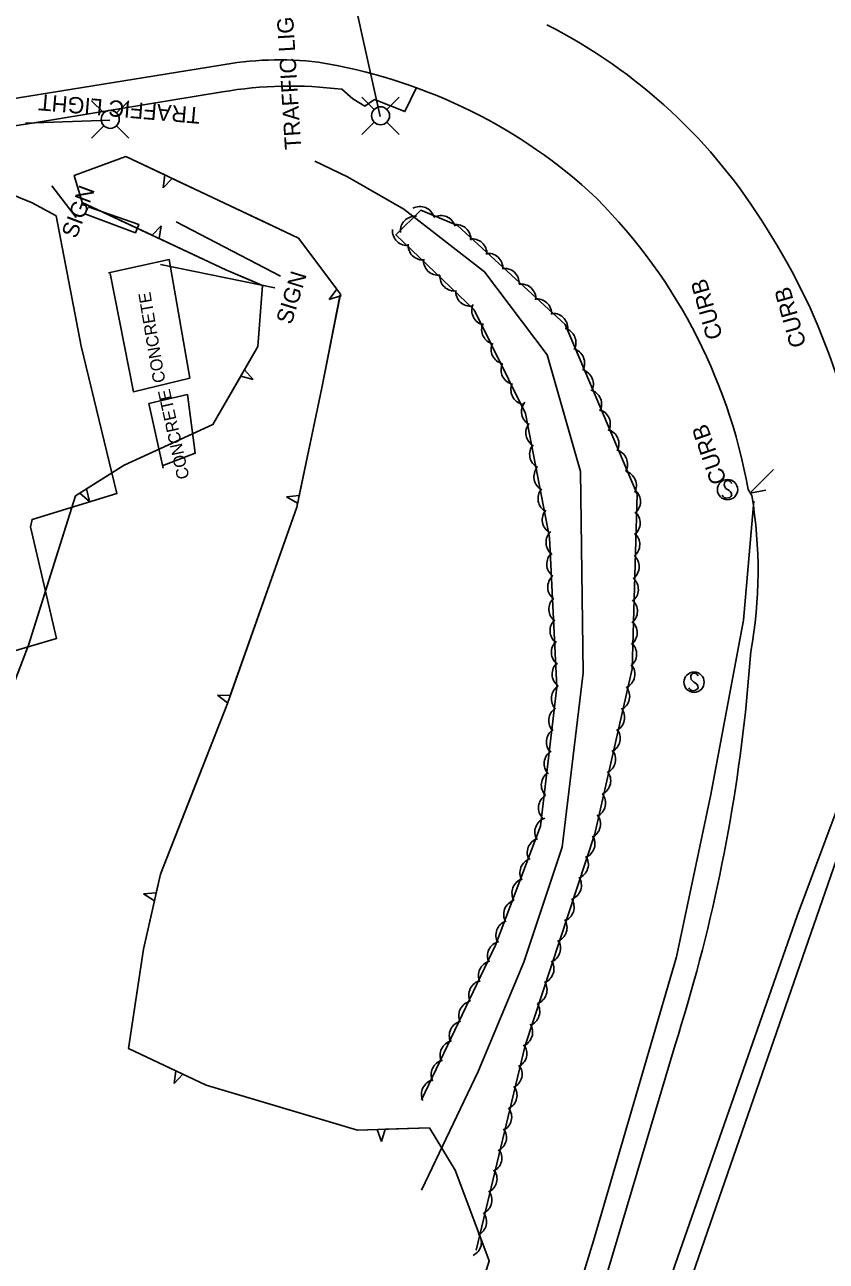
# Model space of a CAD drawing. Extents: x 978516 to 993312, y 1836504 to 1846212.
# Drawn here: x 981014.1 to 981210.9, y 1842091.9 to 1842395.6 of the extents above; entities that cross this region are included whole.
import ezdxf

# ---------------------------------------------------------------- set-up
doc = ezdxf.new("R2010")
doc.units = 0
for name, color, linetype in [('S_CURB', 7, 'Continuous'), ('S_CURB_ANNOT', 7, 'Continuous'), ('S_EDGE_PAVEMENT', 7, 'Continuous'), ('S_MISC_STRUCTURES', 7, 'Continuous'), ('S_MISC_STRUCTURES_ANNOT', 7, 'Continuous'), ('S_PARKING', 7, 'Continuous'), ('S_SHOULDER', 7, 'Continuous'), ('S_SIDEWALK', 7, 'Continuous'), ('S_SIGN', 7, 'Continuous'), ('S_SIGN_ANNOT', 7, 'Continuous'), ('S_STREAM', 7, 'Continuous'), ('S_TRAFFIC_SIGNAL_ANNOT', 7, 'Continuous'), ('S_TREE', 7, 'Continuous'), ('S_UTILITY_POLE', 7, 'Continuous')]:
    doc.layers.add(name, color=color, linetype=linetype)

msp = doc.modelspace()

# ---------------------------------------------------------------- linework, layer by layer
at = {"layer": 'S_CURB'}
for points in [[(981192.42, 1842280.88), (981197.95, 1842286.38)], [(981192.15, 1842280.53), (981196.06, 1842281.28)]]:
    msp.add_lwpolyline(points, dxfattribs=at)
at = {"layer": 'S_EDGE_PAVEMENT'}
for points in [[(981061.73, 1842385.56), (980960.69, 1842369.31), (980872.65, 1842355.57)], [(981192.6, 1842279.98), (981191.68, 1842281.44)], [(981192.35, 1842241.66), (981191.32, 1842229.5)], [(981014.37, 1841572.79), (981057.8, 1841715.29), (981097.19, 1841844.27), (981157.62, 1842041.34), (981173.79, 1842091.11), (981203.77, 1842176.79), (981217.59, 1842213.74), (981222.6, 1842226.65), (981222.63, 1842226.49)], [(981173.77, 1842145.09), (981151.31, 1842069.5), (981114.63, 1841948.75), (981051.23, 1841741.77), (981003.84, 1841586.02)]]:
    msp.add_lwpolyline(points, dxfattribs=at)
for centre, major_axis, ratio, start_param, end_param in [((981081.72, 1842276.9), (-118.45, 63.11), 0.992955, 4.174876, 4.729961), ((981075.48, 1842343.59), (-58.13, -1.76), 0.745894, 4.506057, 4.92852), ((981066.91, 1842258.99), (-95.28, 87.7), 0.992512, 4.726346, 5.303357), ((981059.96, 1842257.73), (23.66, 132.26), 0.995563, 5.066015, 5.695842), ((981063, 1842260.52), (126.64, -95.25), 0.997133, 0.714066, 1.214392), ((981081.58, 1842261.74), (85.97, -72.77), 0.998294, 0.523825, 0.866074), ((980776.16, 1842271.75), (416.39, -27.63), 0.999566, 6.040945, 6.248002)]:
    msp.add_ellipse(centre, major_axis=major_axis, ratio=ratio, start_param=start_param, end_param=end_param, dxfattribs=at)
at = {"layer": 'S_MISC_STRUCTURES'}
for points in [[(981035.03, 1842334.48), (981040.75, 1842305.48), (981054.57, 1842308.84), (981049.57, 1842337.94), (981034.67, 1842334.65)], [(981048.04, 1842286.71), (981044.51, 1842302.55), (981054.03, 1842304.77), (981055.93, 1842290.38), (981047.78, 1842287.32)]]:
    msp.add_lwpolyline(points, dxfattribs=at)
at = {"layer": 'S_PARKING'}
msp.add_lwpolyline([(980941.39, 1842365.84), (980946.08, 1842356.25), (980955.26, 1842353.92), (980963.31, 1842353.09), (980992.89, 1842361.26), (981015.88, 1842351.84), (981021.81, 1842348.65), (981027.93, 1842316.64), (981036.71, 1842280.45), (981015.89, 1842274.12), (981015.46, 1842272.33), (981021.88, 1842244.9), (980993.46, 1842236.56)], dxfattribs=at)
at = {"layer": 'S_SHOULDER'}
for points in [[(981019.14, 1841574.64), (981079.67, 1841773.03), (981127.73, 1841931.98), (981161.06, 1842039.75), (981204.39, 1842164.69), (981218.86, 1842206.37), (981253.66, 1842283.78), (981282.55, 1842338.92), (981281.86, 1842348.5)], [(981193.07, 1842278.59), (981190.56, 1842249.41), (981182.5, 1842206.59), (981174.1, 1842166.7), (981153.73, 1842096.99), (981134.37, 1842033.95), (981097.76, 1841914.59)]]:
    msp.add_lwpolyline(points, dxfattribs=at)
at = {"layer": 'S_SIDEWALK'}
for points in [[(981062.6, 1842379.11), (981016.38, 1842371.53), (980945.77, 1842360.63), (980946.04, 1842356.94)], [(981110.19, 1842380.01), (981107.41, 1842374.27), (981099.96, 1842377.24), (981097.55, 1842375.62), (981094.67, 1842377.39), (981091.92, 1842379.75)]]:
    msp.add_lwpolyline(points, dxfattribs=at)
msp.add_ellipse((981079.5, 1842282.75), major_axis=(-97.98, 8.41), ratio=0.994409, start_param=4.670916, end_param=4.970261, dxfattribs=at)
at = {"layer": 'S_SIGN'}
for points in [[(981020.69, 1842356.02), (981026.71, 1842348.25)], [(981029.63, 1842350.85), (981042.06, 1842346.55), (981041.24, 1842344.51), (981028.81, 1842349.13), (981029.52, 1842350.62)], [(981076.89, 1842333.88), (981051.24, 1842347.21)], [(981047.43, 1842336.71), (981075.51, 1842331)]]:
    msp.add_lwpolyline(points, dxfattribs=at)
for centre in [(981186.65, 1842281.43), (981178.42, 1842234.14)]:
    msp.add_circle(centre, 2.49, dxfattribs=at)
for centre, radius, start, end in [((981187.34, 1842282.76), 1.5, 167.1196, 241.9813), ((981186.73, 1842282.7), 0.95, 16.5258, 156.8957), ((981186.5, 1842280.61), 1.28, 204.641, 335.359), ((981186.24, 1842280.09), 1.4, 358.6529, 73.7063), ((981178.49, 1842235.41), 0.95, 16.5258, 156.8957), ((981179.1, 1842235.47), 1.5, 167.1196, 241.9813), ((981178, 1842232.8), 1.4, 358.6529, 73.7063), ((981178.26, 1842233.32), 1.28, 204.641, 335.359)]:
    msp.add_arc(centre, radius, start, end, dxfattribs=at)
at = {"layer": 'S_STREAM'}
msp.add_lwpolyline([(981085.32, 1842362.1), (981093.35, 1842358.27), (981107.18, 1842350.28), (981126.94, 1842334.89), (981142.36, 1842314.51), (981150.53, 1842285.87), (981151.22, 1842236.48), (981146.01, 1842193.66), (981136.58, 1842165.4), (981125.38, 1842138.53), (981111.49, 1842109.42)], dxfattribs=at)
at = {"layer": 'S_TREE'}
for p, q in [((981048.5, 1842358.71), (981048.07, 1842355.59)), ((981048.07, 1842355.59), (981050.27, 1842357.87)), ((981047.53, 1842346.2), (981045.34, 1842343.92)), ((981047.11, 1842343.08), (981047.53, 1842346.2)), ((981090.69, 1842330.65), (981088.85, 1842328.1)), ((981088.85, 1842328.1), (981091.86, 1842329.08)), ((981067.13, 1842309.32), (981070.13, 1842308.52)), ((981070.13, 1842308.52), (981068.04, 1842310.89)), ((981027.61, 1842280.56), (981030.01, 1842278.55)), ((981030.01, 1842278.55), (981029.27, 1842281.62)), ((981081.46, 1842280), (981078.34, 1842279.69)), ((981078.34, 1842279.69), (981081.06, 1842278.08)), ((981064.54, 1842230.89), (981061.4, 1842231)), ((981061.4, 1842231), (981063.89, 1842229.04)), ((981046.37, 1842182.39), (981043.24, 1842182.15)), ((981043.24, 1842182.15), (981045.94, 1842180.49)), ((981051.15, 1842138.73), (981050.72, 1842135.62)), ((981050.72, 1842135.62), (981052.92, 1842137.9)), ((981100.61, 1842124.29), (981101.63, 1842121.32)), ((981101.63, 1842121.32), (981102.56, 1842124.35))]:
    msp.add_line(p, q, dxfattribs=at)
for points in [[(981000.3, 1842204.97), (981015.01, 1842243.22), (981026.53, 1842279.88), (981038.46, 1842287.48), (981060.29, 1842297.42), (981071.3, 1842316.56), (981072.44, 1842331.6), (981063.41, 1842335.43), (981028.17, 1842351.98), (981026.22, 1842358.6), (981038.91, 1842363.23), (981081.32, 1842343.22), (981091.58, 1842329.46), (981087.07, 1842306.81), (981080.86, 1842277.13), (981063.86, 1842228.95), (981047.41, 1842187.04), (981043.27, 1842168.59), (981039.52, 1842144.22), (981058.64, 1842135.2), (981095.76, 1842124.15), (981113.44, 1842124.68), (981119.75, 1842114.3), (981128.1, 1842092.08), (981114.88, 1842049.21)], [(981026.47, 1842357.74), (981026.22, 1842358.6), (981038.91, 1842363.23), (981048.5, 1842358.71)], [(981045.34, 1842343.92), (981028.17, 1842351.98), (981026.47, 1842357.74)], [(981050.27, 1842357.87), (981072.88, 1842347.2)], [(981111.52, 1842131.56), (981129.65, 1842169.55), (981140.69, 1842198.75), (981144.7, 1842232.92), (981142.91, 1842269.7), (981137.05, 1842300.12), (981124.46, 1842325.57), (981105.23, 1842344), (981111.36, 1842350.06), (981120.36, 1842346.29), (981146.74, 1842321.98), (981164.43, 1842280.31), (981163.21, 1842237.41), (981154.06, 1842196.93), (981136.94, 1842144.9), (981124.91, 1842094.66)], [(981072.88, 1842347.2), (981081.32, 1842343.22), (981090.69, 1842330.65)], [(981069.83, 1842332.71), (981063.41, 1842335.43), (981047.11, 1842343.08)], [(981068.04, 1842310.89), (981071.3, 1842316.56), (981072.44, 1842331.6), (981069.83, 1842332.71)], [(981091.48, 1842328.99), (981087.07, 1842306.81), (981086.58, 1842304.47)], [(981051.16, 1842293.26), (981060.29, 1842297.42), (981067.13, 1842309.32)], [(981086.58, 1842304.47), (981081.46, 1842280)], [(981029.27, 1842281.62), (981038.46, 1842287.48), (981051.16, 1842293.26)], [(981019.44, 1842257.31), (981026.53, 1842279.88), (981027.61, 1842280.56)], [(981081.06, 1842278.08), (981080.86, 1842277.13), (981072.86, 1842254.47)], [(981011.39, 1842233.79), (981015.01, 1842243.22), (981019.44, 1842257.31)], [(981072.86, 1842254.47), (981064.54, 1842230.89)], [(981063.89, 1842229.04), (981063.86, 1842228.95), (981054.77, 1842205.8)], [(981054.77, 1842205.8), (981047.41, 1842187.04), (981046.37, 1842182.39)], [(981045.94, 1842180.49), (981043.27, 1842168.59), (981041.35, 1842156.12)], [(981041.35, 1842156.12), (981039.52, 1842144.22), (981051.15, 1842138.73)], [(981052.92, 1842137.9), (981058.64, 1842135.2), (981076.51, 1842129.88)], [(981076.51, 1842129.88), (981095.76, 1842124.15), (981100.61, 1842124.29)], [(981102.56, 1842124.35), (981113.44, 1842124.68), (981119.75, 1842114.3), (981120.41, 1842112.56)], [(981120.41, 1842112.56), (981128.1, 1842092.08), (981127.18, 1842089.09)]]:
    msp.add_lwpolyline(points, dxfattribs=at)
for centre, major_axis, ratio, start_param, end_param in [((981109.92, 1842344.94), (1.16, -3.45), 0.995412, 2.709386, 4.482587), ((981111.1, 1842347.32), (0.33, 3.63), 0.995679, 5.092614, 6.865815), ((981116.27, 1842345.11), (0.33, 3.63), 0.995679, 5.092614, 6.865815), ((981119.98, 1842342.92), (-0.66, 3.58), 0.998364, 4.470607, 6.243808), ((981107.98, 1842345.05), (-1.38, -3.37), 0.991864, 5.023544, 6.796744), ((981123.91, 1842339.4), (-0.66, 3.58), 0.998364, 4.470607, 6.243808), ((981111.82, 1842341.47), (-1.38, -3.37), 0.991864, 5.023544, 6.796744), ((981127.84, 1842335.83), (-0.66, 3.58), 0.998364, 4.470607, 6.243808), ((981115.59, 1842337.75), (-1.38, -3.37), 0.991864, 5.023544, 6.796744), ((981119.62, 1842333.84), (-1.38, -3.37), 0.991864, 5.023544, 6.796744), ((981131.83, 1842332.14), (-0.66, 3.58), 0.998364, 4.470607, 6.243808), ((981123.52, 1842330.1), (-1.38, -3.37), 0.991864, 5.023544, 6.796744), ((981135.96, 1842328.29), (-0.66, 3.58), 0.998364, 4.470607, 6.243808), ((981139.83, 1842324.63), (-0.66, 3.58), 0.998364, 4.470607, 6.243808), ((981127.49, 1842325.43), (-0.12, -3.64), 0.99779, 4.318351, 6.091551), ((981143.77, 1842321.1), (-0.66, 3.58), 0.998364, 4.470607, 6.243808), ((981129.9, 1842320.73), (-0.12, -3.64), 0.99779, 4.318351, 6.091551), ((981145.78, 1842317.54), (-0.14, 3.64), 0.997945, 4.188296, 5.961496), ((981132.2, 1842315.92), (-0.12, -3.64), 0.99779, 4.318351, 6.091551), ((981147.9, 1842312.53), (-0.14, 3.64), 0.997945, 4.188296, 5.961496), ((981134.67, 1842310.85), (-0.12, -3.64), 0.99779, 4.318351, 6.091551), ((981150.08, 1842307.32), (-0.14, 3.64), 0.997945, 4.188296, 5.961496), ((981137.08, 1842305.97), (-0.12, -3.64), 0.99779, 4.318351, 6.091551), ((981152.09, 1842302.39), (-0.14, 3.64), 0.997945, 4.188296, 5.961496), ((981139.67, 1842300.55), (-1.1, -3.47), 0.997415, 4.324844, 6.098044), ((981154.22, 1842297.55), (-0.14, 3.64), 0.997945, 4.188296, 5.961496), ((981140.74, 1842295.38), (-1.1, -3.47), 0.997415, 4.324844, 6.098044), ((981156.33, 1842292.69), (-0.14, 3.64), 0.997945, 4.188296, 5.961496), ((981141.68, 1842290.13), (-1.1, -3.47), 0.997415, 4.324844, 6.098044), ((981158.45, 1842287.68), (-0.14, 3.64), 0.997945, 4.188296, 5.961496), ((981142.72, 1842284.59), (-1.1, -3.47), 0.997415, 4.324844, 6.098044), ((981160.63, 1842282.47), (-0.14, 3.64), 0.997945, 4.188296, 5.961496), ((981143.74, 1842279.24), (-1.1, -3.47), 0.997415, 4.324844, 6.098044), ((981161.65, 1842278.52), (2.65, 2.5), 0.99594, 4.614072, 6.387272), ((981144.78, 1842274.05), (-1.1, -3.47), 0.997415, 4.324844, 6.098044), ((981161.57, 1842273.25), (2.65, 2.5), 0.99594, 4.614072, 6.387272), ((981145.71, 1842268.47), (-1.08, -3.48), 0.9977, 4.175445, 5.948646), ((981161.46, 1842267.96), (2.65, 2.5), 0.99594, 4.614072, 6.387272), ((981145.89, 1842263.14), (-1.08, -3.48), 0.9977, 4.175445, 5.948646), ((981161.3, 1842262.53), (2.65, 2.5), 0.99594, 4.614072, 6.387272), ((981146.13, 1842257.49), (-1.08, -3.48), 0.9977, 4.175445, 5.948646), ((981161.11, 1842256.9), (2.65, 2.5), 0.99594, 4.614072, 6.387272), ((981146.39, 1842252.06), (-1.08, -3.48), 0.9977, 4.175445, 5.948646), ((981160.89, 1842251.58), (2.65, 2.5), 0.99594, 4.614072, 6.387272), ((981146.69, 1842246.77), (-1.08, -3.48), 0.9977, 4.175445, 5.948646), ((981160.81, 1842246.31), (2.65, 2.5), 0.99594, 4.614072, 6.387272), ((981147.02, 1842241.49), (-1.08, -3.48), 0.9977, 4.175445, 5.948646), ((981160.69, 1842241.01), (2.65, 2.5), 0.99594, 4.614072, 6.387272), ((981147.2, 1842236.16), (-1.08, -3.48), 0.9977, 4.175445, 5.948646), ((981160.24, 1842236.14), (3.46, 1.14), 0.992809, 4.858619, 6.63182), ((981147.01, 1842230.11), (-1.81, -3.16), 0.997669, 4.22991, 6.00311), ((981158.97, 1842230.66), (3.46, 1.14), 0.992809, 4.858619, 6.63182), ((981146.37, 1842224.7), (-1.81, -3.16), 0.997669, 4.22991, 6.00311), ((981157.72, 1842225.5), (3.46, 1.14), 0.992809, 4.858619, 6.63182), ((981145.79, 1842219.43), (-1.81, -3.16), 0.997669, 4.22991, 6.00311), ((981156.64, 1842220.36), (3.46, 1.14), 0.992809, 4.858619, 6.63182), ((981145.25, 1842214.18), (-1.81, -3.16), 0.997669, 4.22991, 6.00311), ((981155.51, 1842215.21), (3.46, 1.14), 0.992809, 4.858619, 6.63182), ((981144.55, 1842208.89), (-1.81, -3.16), 0.997669, 4.22991, 6.00311), ((981154.31, 1842209.93), (3.46, 1.14), 0.992809, 4.858619, 6.63182), ((981143.86, 1842203.29), (-1.81, -3.16), 0.997669, 4.22991, 6.00311), ((981153.04, 1842204.46), (3.46, 1.14), 0.992809, 4.858619, 6.63182), ((981142.94, 1842197.3), (-2.06, -3), 0.9982, 4.066401, 5.839602), ((981151.8, 1842199.3), (3.46, 1.14), 0.992809, 4.858619, 6.63182), ((981141.1, 1842192.32), (-2.06, -3), 0.9982, 4.066401, 5.839602), ((981150.46, 1842194.49), (1.86, 3.13), 0.998154, 4.043595, 5.816795), ((981139.3, 1842187.36), (-2.06, -3), 0.9982, 4.066401, 5.839602), ((981148.84, 1842189.44), (1.86, 3.13), 0.998154, 4.043595, 5.816795), ((981137.34, 1842182.39), (-2.06, -3), 0.9982, 4.066401, 5.839602), ((981147.13, 1842184.27), (1.86, 3.13), 0.998154, 4.043595, 5.816795), ((981135.31, 1842177.12), (-2.06, -3), 0.9982, 4.066401, 5.839602), ((981145.33, 1842178.92), (1.86, 3.13), 0.998154, 4.043595, 5.816795), ((981133.39, 1842172.03), (-2.06, -3), 0.9982, 4.066401, 5.839602), ((981143.6, 1842173.87), (1.86, 3.13), 0.998154, 4.043595, 5.816795), ((981131.33, 1842166.91), (-2.84, -2.28), 0.998073, 4.274751, 6.047952), ((981142.02, 1842168.83), (1.86, 3.13), 0.998154, 4.043595, 5.816795), ((981129.12, 1842162.11), (-2.84, -2.28), 0.998073, 4.274751, 6.047952), ((981140.39, 1842163.78), (1.86, 3.13), 0.998154, 4.043595, 5.816795), ((981126.76, 1842157.33), (-2.84, -2.28), 0.998073, 4.274751, 6.047952), ((981138.69, 1842158.62), (1.86, 3.13), 0.998154, 4.043595, 5.816795), ((981124.3, 1842152.25), (-2.84, -2.28), 0.998073, 4.274751, 6.047952), ((981136.89, 1842153.26), (1.86, 3.13), 0.998154, 4.043595, 5.816795), ((981121.95, 1842147.34), (-2.84, -2.28), 0.998073, 4.274751, 6.047952), ((981135.15, 1842148.22), (1.86, 3.13), 0.998154, 4.043595, 5.816795), ((981119.7, 1842142.54), (-2.84, -2.28), 0.998073, 4.274751, 6.047952), ((981133.75, 1842143), (-3.15, 1.83), 0.97642, 2.540329, 4.313529), ((981117.49, 1842137.75), (-2.84, -2.28), 0.998073, 4.274751, 6.047952), ((981132.58, 1842137.94), (-3.15, 1.83), 0.97642, 2.540329, 4.313529), ((981115.13, 1842132.96), (-2.84, -2.28), 0.998073, 4.274751, 6.047952), ((981131.33, 1842132.76), (-3.15, 1.83), 0.97642, 2.540329, 4.313529), ((981130.02, 1842127.4), (-3.15, 1.83), 0.97642, 2.540329, 4.313529), ((981128.73, 1842122.34), (-3.15, 1.83), 0.97642, 2.540329, 4.313529), ((981127.6, 1842117.3), (-3.15, 1.83), 0.97642, 2.540329, 4.313529), ((981126.42, 1842112.24), (-3.15, 1.83), 0.97642, 2.540329, 4.313529), ((981125.18, 1842107.07), (-3.15, 1.83), 0.97642, 2.540329, 4.313529), ((981123.86, 1842101.7), (-3.15, 1.83), 0.97642, 2.540329, 4.313529), ((981122.58, 1842096.64), (-3.15, 1.83), 0.97642, 2.540329, 4.313529)]:
    msp.add_ellipse(centre, major_axis=major_axis, ratio=ratio, start_param=start_param, end_param=end_param, dxfattribs=at)
at = {"layer": 'S_UTILITY_POLE'}
for p, q in [((981033.45, 1842373.95), (981030.47, 1842376.93)), ((981036.63, 1842373.95), (981039.61, 1842376.93)), ((981099.84, 1842374.82), (981096.85, 1842377.81)), ((981103.01, 1842374.82), (981106, 1842377.81)), ((981033.45, 1842370.77), (981030.47, 1842367.79)), ((981036.63, 1842370.77), (981039.61, 1842367.79)), ((981099.84, 1842371.64), (981096.85, 1842368.66)), ((981103.01, 1842371.64), (981106, 1842368.66))]:
    msp.add_line(p, q, dxfattribs=at)
for points in [[(981101.38, 1842373.08), (981091.64, 1842417.02)], [(981034.98, 1842372.19), (981014.27, 1842371.47)]]:
    msp.add_lwpolyline(points, dxfattribs=at)
for centre in [(981035.05, 1842372.37), (981101.43, 1842373.24)]:
    msp.add_circle(centre, 2.21, dxfattribs=at)

# ---------------------------------------------------------------- texts
at = {"layer": 'S_CURB_ANNOT'}
for rotation, p in [(105.8639, (981185.5, 1842318.95)), (105.8944, (981206.03, 1842316.98)), (109.1372, (981186.49, 1842283.54))]:
    msp.add_text('CURB', height=4, rotation=rotation, dxfattribs=at).set_placement(p)
at = {"layer": 'S_MISC_STRUCTURES_ANNOT'}
for rotation, p in [(99.5492, (981048.63, 1842307.93)), (102.5087, (981054.53, 1842284.35))]:
    msp.add_text('CONCRETE', height=3, rotation=rotation, dxfattribs=at).set_placement(p)
at = {"layer": 'S_SIGN_ANNOT'}
for rotation, p in [(69.3934, (981026.73, 1842342.89)), (72.9575, (981079.54, 1842321.79))]:
    msp.add_text('SIGN', height=4, rotation=rotation, dxfattribs=at).set_placement(p)
at = {"layer": 'S_TRAFFIC_SIGNAL_ANNOT'}
for rotation, p in [(93.5177, (981081.97, 1842365.05)), (175.1618, (981057.32, 1842375.25))]:
    msp.add_text('TRAFFIC LIGHT', height=4.0004, rotation=rotation, dxfattribs=at).set_placement(p)

doc.saveas('drawing.dxf')
